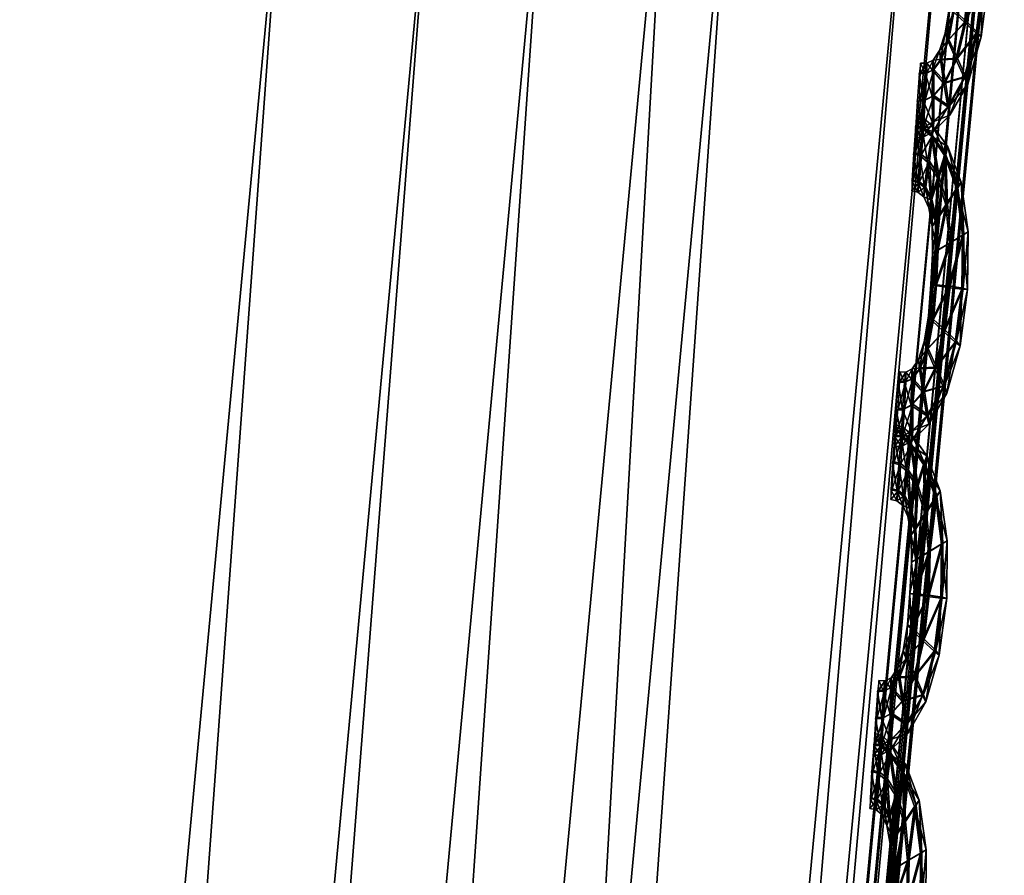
# Model space of a CAD drawing. Extents: x -7.4 to 7.4, y -11.5 to 9.8.
# Tile 369 of 469: x 7.242 to 7.428, y -0.323 to -0.162. Entities that reach past the tile are written whole.
import ezdxf

# ---------------------------------------------------------------- set-up
doc = ezdxf.new("R2010")
doc.units = 0
doc.header["$MEASUREMENT"] = 0
for name, color, linetype in [('A-FURN-3-ST', 150, 'Continuous'), ('A-FURN-3-ST-SEAM', 130, 'Continuous'), ('A-FURN-3-ST-SI', 160, 'Continuous')]:
    doc.layers.add(name, color=color, linetype=linetype)

msp = doc.modelspace()

# ---------------------------------------------------------------- meshes
at = {"layer": 'A-FURN-3-ST'}
mesh = msp.add_polyface(dxfattribs=at)
corners = [(7.22977, 2.47974, 1.00292), (7.35379, 1.23499, 1.00342), (7.0974, 1.23355, 0.61819), (6.97746, 2.47748, 0.61819), (7.36432, -0.11388, 1.00364), (7.10761, -0.11441, 0.61819), (7.23187, -1.52018, 1.00345), (6.97947, -1.51977, 0.61819), (6.94358, -2.93336, 1.00296), (6.70064, -2.932, 0.61819), (6.49747, -4.30695, 1.00243), (6.26973, -4.302, 0.61819), (2.26399, -2.9313, 0.55836), (2.16775, -1.51952, 0.55836), (3.0253, -1.51952, 0.55836), (3.10702, -2.9313, 0.55836), (2.93167, -0.11466, 0.55836), (2.84505, 1.23285, 0.55836), (2.08805, -0.11466, 0.55836), (2.77575, 2.47636, 0.55836), (2.02663, 1.23285, 0.55836), (2.45224, -5.39073, 0.55836), (2.3693, -4.27613, 0.55836), (3.15503, -4.27547, 0.55836), (4.17159, -2.9313, 0.55836), (5.25451, -2.9313, 0.55836), (4.97271, -4.28639, 0.55836), (4.06343, -4.27934, 0.55836), (3.87811, -5.41615, 0.55836), (4.60186, -5.47272, 0.55836), (6.4913, -0.11462, 0.56582), (6.37871, -1.51956, 0.56582), (5.48815, -0.11466, 0.55836), (5.42456, -1.51952, 0.55836), (6.12967, -2.93138, 0.56582), (6.47938, 1.23293, 0.56582), (6.36909, 2.47649, 0.56582), (5.45958, 1.23285, 0.55836), (5.36104, 2.47636, 0.55836), (5.74344, -4.29463, 0.56582), (4.17689, -0.11466, 0.55836), (4.20372, -1.51956, 0.55836), (4.11143, 1.23285, 0.55836), (4.02429, 2.47636, 0.55836)]
mesh.append_faces([[corners[k] for k in face] for face in [(0, 1, 2), (2, 3, 0), (4, 5, 2), (2, 1, 4), (6, 7, 5), (5, 4, 6), (8, 9, 7), (7, 6, 8), (10, 11, 9), (9, 8, 10), (24, 25, 26), (26, 27, 24), (27, 26, 29), (30, 5, 7), (7, 31, 30), (32, 30, 31), (31, 33, 32), (33, 31, 34), (34, 25, 33), (31, 7, 9), (9, 34, 31), (3, 2, 35), (35, 36, 3), (36, 35, 37), (37, 38, 36), (35, 30, 32), (32, 37, 35), (2, 5, 30), (30, 35, 2), (34, 9, 11), (11, 39, 34), (25, 34, 39), (39, 26, 25), (40, 32, 33), (33, 41, 40), (41, 33, 25), (25, 24, 41), (38, 37, 42), (42, 43, 38), (37, 32, 40), (40, 42, 37)]])
mesh.append_faces([[corners[k] for k in face] for face in [(12, 13, 14), (14, 15, 12), (16, 14, 13), (17, 16, 18), (19, 17, 20), (21, 22, 23), (22, 12, 15), (15, 23, 22), (27, 23, 15), (14, 16, 40), (15, 14, 41), (17, 19, 43), (16, 17, 42)]], dxfattribs={"vtx0": -1, "vtx1": -1, "vtx2": -1})
mesh.append_faces([[corners[k] for k in face] for face in [(15, 24, 27), (23, 27, 28)]], dxfattribs={"vtx0": -1, "vtx2": -1})
mesh.append_faces([[corners[k] for k in face] for face in [(40, 41, 14), (41, 24, 15), (43, 42, 17), (42, 40, 16)]], dxfattribs={"vtx1": -1, "vtx2": -1})
mesh = msp.add_polyface(dxfattribs=at)
corners = [(7.42329, -0.11335, 17.73472), (7.29032, -1.52059, 17.72529), (7.2887, -1.52055, 17.71875), (7.42159, -0.11343, 17.72818), (6.99958, -2.93456, 17.69562), (7.00104, -2.93481, 17.70216), (7.29305, -1.52076, 17.73624), (7.4261, -0.11318, 17.74563), (7.00286, -2.93505, 17.73015), (7.2923, -1.52068, 17.75301), (7.27821, -1.51994, 17.76499), (7.4253, -0.11322, 17.76233), (7.41066, -0.11417, 17.77427), (7.00353, -2.93522, 17.71323), (6.90828, -2.91548, 17.75491), (7.19048, -1.5147, 17.77811), (7.16159, -1.51161, 17.86532), (7.32012, -0.12072, 17.78766), (7.29174, -0.12455, 17.87437), (7.21133, -1.51619, 17.76035), (7.34141, -0.11883, 17.76993), (6.9283, -2.92042, 17.737), (6.95977, -2.92669, 17.74057), (7.24537, -1.51812, 17.76362), (7.37663, -0.11644, 17.77306), (6.98992, -2.93254, 17.74221), (6.2829, -0.14293, 18.34951), (6.17035, -1.4969, 18.34232), (6.78616, -1.4995, 18.23655), (6.9137, -0.13967, 18.24374), (6.50859, -2.86604, 18.21899), (7.42329, -0.11335, 17.72247), (7.29032, -1.52059, 17.71304), (7.29305, -1.52076, 17.70791), (7.4261, -0.11318, 17.71734), (7.00353, -2.93522, 17.68478), (7.00104, -2.93481, 17.68992), (6.78853, -2.88553, 18.02829), (7.07303, -1.50547, 18.04795), (7.20377, -0.13218, 18.05602)]
mesh.append_faces([[corners[k] for k in face] for face in [(0, 1, 2), (2, 3, 0), (4, 2, 1), (5, 1, 6), (7, 6, 1), (1, 0, 7), (8, 9, 10), (9, 11, 12), (12, 10, 9), (6, 7, 11), (11, 9, 6), (13, 6, 9), (14, 15, 16), (15, 17, 18), (18, 16, 15), (19, 20, 17), (17, 15, 19), (21, 19, 15), (22, 23, 19), (23, 24, 20), (20, 19, 23), (10, 12, 24), (24, 23, 10), (25, 10, 23), (26, 27, 28), (28, 29, 26), (30, 28, 27), (31, 32, 33), (33, 34, 31), (35, 33, 32), (36, 32, 2), (3, 2, 32), (32, 31, 3), (37, 38, 28), (29, 28, 38), (38, 39, 29), (39, 38, 16), (16, 18, 39), (16, 38, 37)]])
at = {"layer": 'A-FURN-3-ST-SEAM'}
mesh = msp.add_polyface(dxfattribs=at)
corners = [(7.42246, -0.1351, 17.73152), (7.42365, -0.14392, 17.73156), (7.42115, -0.14544, 17.73282), (7.42099, -0.15381, 17.73278), (7.42467, -0.1433, 17.72818), (7.42044, -0.13819, 17.73282), (7.41854, -0.15348, 17.73152), (7.42352, -0.15409, 17.73152), (7.4246, -0.15413, 17.72818), (7.42333, -0.13391, 17.72818), (7.42012, -0.12892, 17.73149), (7.41877, -0.14688, 17.73156), (7.4179, -0.16003, 17.73149), (7.42008, -0.16209, 17.73274), (7.4238, -0.15397, 17.72479), (7.42388, -0.14379, 17.72483), (7.41882, -0.13312, 17.73278), (7.41854, -0.14124, 17.73156), (7.41771, -0.15327, 17.72814), (7.41798, -0.14738, 17.72818), (7.4223, -0.16415, 17.73149), (7.42325, -0.16485, 17.72814), (7.42254, -0.16398, 17.72476), (7.42269, -0.13498, 17.72479), (7.42072, -0.12727, 17.7281), (7.41763, -0.1253, 17.73145), (7.4179, -0.14231, 17.72818), (7.41723, -0.15916, 17.7281), (7.41692, -0.16551, 17.73145), (7.41842, -0.16905, 17.7327), (7.4204, -0.16188, 17.7235), (7.42131, -0.1536, 17.72354), (7.42151, -0.14524, 17.72358), (7.41696, -0.13016, 17.73274), (7.41763, -0.13728, 17.73152), (7.41727, -0.13877, 17.72818), (7.41901, -0.14676, 17.72483), (7.41877, -0.15331, 17.72479), (7.41877, -0.14112, 17.72483), (7.42, -0.17251, 17.73141), (7.42072, -0.17375, 17.72806), (7.42028, -0.17235, 17.72468), (7.41874, -0.16884, 17.72342), (7.42075, -0.13803, 17.72354), (7.42036, -0.1288, 17.72476), (7.41798, -0.1234, 17.72806), (7.41589, -0.12381, 17.73141), (7.41787, -0.13716, 17.72479), (7.41814, -0.15986, 17.72476), (7.41644, -0.16411, 17.72806), (7.41553, -0.16917, 17.73141), (7.41616, -0.17366, 17.73267), (7.41715, -0.16534, 17.72472), (7.41612, -0.12183, 17.72802), (7.41549, -0.12892, 17.7327), (7.4164, -0.13498, 17.73152), (7.41628, -0.13671, 17.72818), (7.41664, -0.13485, 17.72479), (7.41917, -0.13292, 17.72354), (7.41696, -0.17807, 17.73137), (7.41731, -0.17964, 17.72799), (7.41719, -0.17791, 17.72464), (7.41652, -0.17342, 17.72338), (7.41577, -0.16905, 17.72468), (7.41787, -0.12517, 17.72472), (7.41612, -0.12369, 17.72468), (7.41486, -0.1215, 17.72802), (7.41462, -0.12348, 17.73141), (7.41731, -0.12999, 17.7235), (7.41537, -0.16744, 17.72806), (7.41403, -0.17115, 17.73137), (7.41399, -0.1761, 17.73263), (7.41486, -0.12336, 17.72468), (7.4143, -0.12863, 17.7327), (7.41518, -0.13398, 17.73152), (7.41518, -0.13584, 17.72814), (7.41541, -0.13386, 17.72479), (7.41403, -0.181, 17.73133), (7.41415, -0.18277, 17.72795), (7.41427, -0.18083, 17.7246), (7.4143, -0.17589, 17.72335), (7.41427, -0.17099, 17.72464), (7.41415, -0.16921, 17.72802), (7.41581, -0.12876, 17.72346), (7.41462, -0.12847, 17.72346), (7.41272, -0.17181, 17.73137), (7.41237, -0.17696, 17.73259), (7.41403, -0.13374, 17.73149), (7.41403, -0.1356, 17.72814), (7.41427, -0.13362, 17.72476), (7.41296, -0.16983, 17.72802), (7.41213, -0.18203, 17.7313), (7.41213, -0.18384, 17.72791), (7.41237, -0.18186, 17.72456), (7.41268, -0.17671, 17.72335), (7.41296, -0.17165, 17.72464), (7.41181, -0.16979, 17.72802), (7.41153, -0.17177, 17.73137), (7.41114, -0.17692, 17.73259), (7.41177, -0.1716, 17.72464), (7.41086, -0.18203, 17.7313), (7.41086, -0.18388, 17.72791), (7.4111, -0.18186, 17.72456), (7.4115, -0.17671, 17.72335)]
mesh.append_faces([[corners[k] for k in face] for face in [(2, 1, 0), (1, 2, 3), (0, 1, 4), (0, 5, 2), (6, 3, 2), (3, 7, 1), (8, 4, 1), (4, 9, 0), (5, 0, 10), (11, 2, 5), (3, 6, 12), (2, 11, 6), (7, 3, 13), (1, 7, 8), (4, 8, 14), (9, 4, 15), (10, 0, 9), (10, 16, 5), (5, 17, 11), (12, 6, 18), (12, 13, 3), (6, 11, 19), (13, 20, 7), (21, 8, 7), (22, 14, 8), (14, 15, 4), (15, 23, 9), (9, 24, 10), (16, 10, 25), (17, 5, 16), (11, 17, 26), (19, 18, 6), (18, 27, 12), (13, 12, 28), (26, 19, 11), (20, 13, 29), (7, 20, 21), (8, 21, 22), (14, 22, 30), (15, 14, 31), (23, 15, 32), (24, 9, 23), (25, 10, 24), (25, 33, 16), (16, 34, 17), (35, 26, 17), (18, 19, 36), (27, 18, 37), (28, 12, 27), (28, 29, 13), (19, 26, 38), (29, 39, 20), (40, 21, 20), (41, 22, 21), (42, 30, 22), (30, 31, 14), (31, 32, 15), (32, 43, 23), (23, 44, 24), (24, 45, 25), (33, 25, 46), (34, 16, 33), (17, 34, 35), (26, 35, 47), (38, 36, 19), (36, 37, 18), (37, 48, 27), (27, 49, 28), (29, 28, 50), (47, 38, 26), (39, 29, 51), (20, 39, 40), (21, 40, 41), (22, 41, 42), (30, 42, 52), (31, 30, 48), (32, 31, 37), (43, 32, 36), (44, 23, 43), (45, 24, 44), (25, 45, 53), (53, 46, 25), (46, 54, 33), (33, 55, 34), (56, 35, 34), (57, 47, 35), (36, 38, 43), (37, 36, 32), (48, 37, 31), (49, 27, 48), (50, 28, 49), (50, 51, 29), (38, 47, 58), (51, 59, 39), (60, 40, 39), (61, 41, 40), (62, 42, 41), (63, 52, 42), (52, 48, 30), (43, 58, 44), (44, 64, 45), (65, 53, 45), (46, 53, 66), (54, 46, 67), (55, 33, 54), (34, 55, 56), (35, 56, 57), (47, 57, 68), (58, 43, 38), (48, 52, 49), (49, 69, 50), (51, 50, 70), (68, 58, 47), (59, 51, 71), (39, 59, 60), (40, 60, 61), (41, 61, 62), (42, 62, 63), (52, 63, 69), (64, 44, 58), (45, 64, 65), (53, 65, 72), (72, 66, 53), (66, 67, 46), (67, 73, 54), (54, 74, 55), (56, 55, 74), (57, 56, 75), (68, 57, 76), (69, 49, 52), (70, 50, 69), (70, 71, 51), (58, 68, 64), (71, 77, 59), (78, 60, 59), (79, 61, 60), (80, 62, 61), (81, 63, 62), (82, 69, 63), (83, 65, 64), (84, 72, 65), (74, 54, 73), (74, 75, 56), (75, 76, 57), (76, 83, 68), (69, 82, 70), (71, 70, 85), (64, 68, 83), (77, 71, 86), (59, 77, 78), (60, 78, 79), (61, 79, 80), (62, 80, 81), (63, 81, 82), (65, 83, 84), (73, 87, 74), (75, 74, 87), (76, 75, 88), (83, 76, 89), (70, 82, 90), (90, 85, 70), (85, 86, 71), (86, 91, 77), (78, 77, 91), (79, 78, 92), (80, 79, 93), (81, 80, 94), (82, 81, 95), (89, 84, 83), (87, 88, 75), (88, 89, 76), (95, 90, 82), (85, 90, 96), (86, 85, 97), (91, 86, 98), (91, 92, 78), (92, 93, 79), (93, 94, 80), (94, 95, 81), (90, 95, 99), (99, 96, 90), (96, 97, 85), (97, 98, 86), (98, 100, 91), (92, 91, 100), (93, 92, 101), (94, 93, 102), (95, 94, 103), (103, 99, 95), (100, 101, 92), (101, 102, 93), (102, 103, 94)]])
mesh = msp.add_polyface(dxfattribs=at)
corners = [(7.41858, -0.19348, 17.73137), (7.41972, -0.2023, 17.73137), (7.41723, -0.20378, 17.73263), (7.41703, -0.21215, 17.73259), (7.42075, -0.20164, 17.72802), (7.41656, -0.19653, 17.73263), (7.41458, -0.21181, 17.73133), (7.41961, -0.21247, 17.73133), (7.42068, -0.21252, 17.72799), (7.41945, -0.19225, 17.72799), (7.41628, -0.18726, 17.73133), (7.41486, -0.20522, 17.73133), (7.41395, -0.21837, 17.7313), (7.41612, -0.22047, 17.73255), (7.41985, -0.21231, 17.7246), (7.41996, -0.20213, 17.72464), (7.41497, -0.19146, 17.73259), (7.41458, -0.19958, 17.73137), (7.41375, -0.21161, 17.72795), (7.41407, -0.20572, 17.72799), (7.41834, -0.22249, 17.7313), (7.41929, -0.22319, 17.72795), (7.41858, -0.22232, 17.72456), (7.41882, -0.19332, 17.72464), (7.41692, -0.18561, 17.72795), (7.41383, -0.18359, 17.73126), (7.41399, -0.20065, 17.72799), (7.41327, -0.2175, 17.72791), (7.41296, -0.22385, 17.73126), (7.41446, -0.22739, 17.73251), (7.41644, -0.22022, 17.72331), (7.41739, -0.21194, 17.72335), (7.41759, -0.20358, 17.72338), (7.41312, -0.1885, 17.73255), (7.41371, -0.19558, 17.73137), (7.41335, -0.19711, 17.72799), (7.4151, -0.20506, 17.72464), (7.41482, -0.21165, 17.7246), (7.41486, -0.19942, 17.72464), (7.41608, -0.23085, 17.73122), (7.41676, -0.23209, 17.72787), (7.41632, -0.23068, 17.72449), (7.41482, -0.22718, 17.72323), (7.41688, -0.19637, 17.72338), (7.41656, -0.1871, 17.7246), (7.41418, -0.18174, 17.72787), (7.41209, -0.18211, 17.73126), (7.41395, -0.19546, 17.72464), (7.41423, -0.2182, 17.72456), (7.41248, -0.22245, 17.72787), (7.41158, -0.22751, 17.73122), (7.41225, -0.23196, 17.73244), (7.4132, -0.22368, 17.72453), (7.41237, -0.18017, 17.72787), (7.41165, -0.18726, 17.73255), (7.41253, -0.19328, 17.73133), (7.4124, -0.19505, 17.72799), (7.41276, -0.19315, 17.7246), (7.41529, -0.19126, 17.72335), (7.413, -0.23637, 17.73118), (7.41335, -0.23798, 17.7278), (7.41324, -0.2362, 17.72445), (7.41256, -0.23175, 17.7232), (7.41181, -0.22735, 17.72449), (7.41407, -0.18347, 17.72453), (7.41232, -0.18199, 17.72453), (7.4111, -0.1798, 17.72783), (7.41086, -0.18178, 17.73122), (7.41347, -0.18829, 17.72331), (7.41142, -0.22578, 17.72787), (7.41007, -0.22949, 17.73118), (7.41003, -0.23444, 17.73244), (7.4111, -0.18166, 17.72449), (7.41047, -0.18693, 17.73255), (7.41134, -0.19233, 17.73133), (7.4113, -0.19418, 17.72799), (7.41158, -0.1922, 17.7246), (7.41007, -0.23934, 17.73114), (7.41019, -0.24111, 17.72776), (7.41031, -0.23917, 17.72441), (7.41035, -0.23418, 17.72315), (7.41031, -0.22932, 17.72445), (7.41019, -0.22755, 17.72783), (7.41197, -0.18705, 17.72331), (7.41078, -0.18676, 17.72327), (7.40876, -0.23011, 17.73118), (7.40841, -0.23526, 17.7324), (7.41015, -0.19204, 17.7313), (7.41015, -0.19389, 17.72795), (7.41039, -0.19192, 17.7246), (7.409, -0.22813, 17.72783), (7.40817, -0.24033, 17.7311), (7.40817, -0.24218, 17.72772), (7.40841, -0.24016, 17.72438), (7.40876, -0.23501, 17.72315), (7.409, -0.22994, 17.72445), (7.40786, -0.22809, 17.7278), (7.40757, -0.23007, 17.73118), (7.40718, -0.23526, 17.7324), (7.40786, -0.2299, 17.72445), (7.4069, -0.24033, 17.7311), (7.4069, -0.24218, 17.72772), (7.40714, -0.24016, 17.72438), (7.40754, -0.23501, 17.72315)]
mesh.append_faces([[corners[k] for k in face] for face in [(2, 1, 0), (1, 2, 3), (0, 1, 4), (0, 5, 2), (6, 3, 2), (3, 7, 1), (8, 4, 1), (4, 9, 0), (5, 0, 10), (11, 2, 5), (3, 6, 12), (2, 11, 6), (7, 3, 13), (1, 7, 8), (4, 8, 14), (9, 4, 15), (10, 0, 9), (10, 16, 5), (5, 17, 11), (12, 6, 18), (12, 13, 3), (6, 11, 19), (13, 20, 7), (21, 8, 7), (22, 14, 8), (14, 15, 4), (15, 23, 9), (9, 24, 10), (16, 10, 25), (17, 5, 16), (11, 17, 26), (19, 18, 6), (18, 27, 12), (13, 12, 28), (26, 19, 11), (20, 13, 29), (7, 20, 21), (8, 21, 22), (14, 22, 30), (15, 14, 31), (23, 15, 32), (24, 9, 23), (25, 10, 24), (25, 33, 16), (16, 34, 17), (35, 26, 17), (18, 19, 36), (27, 18, 37), (28, 12, 27), (28, 29, 13), (19, 26, 38), (29, 39, 20), (40, 21, 20), (41, 22, 21), (42, 30, 22), (30, 31, 14), (31, 32, 15), (32, 43, 23), (23, 44, 24), (24, 45, 25), (33, 25, 46), (34, 16, 33), (17, 34, 35), (26, 35, 47), (38, 36, 19), (36, 37, 18), (37, 48, 27), (27, 49, 28), (29, 28, 50), (47, 38, 26), (39, 29, 51), (20, 39, 40), (21, 40, 41), (22, 41, 42), (30, 42, 52), (31, 30, 48), (32, 31, 37), (43, 32, 36), (44, 23, 43), (45, 24, 44), (25, 45, 53), (53, 46, 25), (46, 54, 33), (33, 55, 34), (56, 35, 34), (57, 47, 35), (36, 38, 43), (37, 36, 32), (48, 37, 31), (49, 27, 48), (50, 28, 49), (50, 51, 29), (38, 47, 58), (51, 59, 39), (60, 40, 39), (61, 41, 40), (62, 42, 41), (63, 52, 42), (52, 48, 30), (43, 58, 44), (44, 64, 45), (65, 53, 45), (46, 53, 66), (54, 46, 67), (55, 33, 54), (34, 55, 56), (35, 56, 57), (47, 57, 68), (58, 43, 38), (48, 52, 49), (49, 69, 50), (51, 50, 70), (68, 58, 47), (59, 51, 71), (39, 59, 60), (40, 60, 61), (41, 61, 62), (42, 62, 63), (52, 63, 69), (64, 44, 58), (45, 64, 65), (53, 65, 72), (72, 66, 53), (66, 67, 46), (67, 73, 54), (54, 74, 55), (56, 55, 74), (57, 56, 75), (68, 57, 76), (69, 49, 52), (70, 50, 69), (70, 71, 51), (58, 68, 64), (71, 77, 59), (78, 60, 59), (79, 61, 60), (80, 62, 61), (81, 63, 62), (82, 69, 63), (83, 65, 64), (84, 72, 65), (74, 54, 73), (74, 75, 56), (75, 76, 57), (76, 83, 68), (69, 82, 70), (71, 70, 85), (64, 68, 83), (77, 71, 86), (59, 77, 78), (60, 78, 79), (61, 79, 80), (62, 80, 81), (63, 81, 82), (65, 83, 84), (73, 87, 74), (75, 74, 87), (76, 75, 88), (83, 76, 89), (70, 82, 90), (90, 85, 70), (85, 86, 71), (86, 91, 77), (78, 77, 91), (79, 78, 92), (80, 79, 93), (81, 80, 94), (82, 81, 95), (89, 84, 83), (87, 88, 75), (88, 89, 76), (95, 90, 82), (85, 90, 96), (86, 85, 97), (91, 86, 98), (91, 92, 78), (92, 93, 79), (93, 94, 80), (94, 95, 81), (90, 95, 99), (99, 96, 90), (96, 97, 85), (97, 98, 86), (98, 100, 91), (92, 91, 100), (93, 92, 101), (94, 93, 102), (95, 94, 103), (103, 99, 95), (100, 101, 92), (101, 102, 93), (102, 103, 94)]])
mesh = msp.add_polyface(dxfattribs=at)
corners = [(7.41462, -0.25182, 17.73118), (7.41577, -0.26064, 17.73118), (7.41327, -0.26212, 17.73244), (7.41308, -0.27053, 17.7324), (7.4168, -0.26002, 17.72783), (7.4126, -0.25487, 17.73244), (7.41062, -0.27015, 17.73114), (7.41565, -0.27081, 17.73114), (7.41672, -0.27086, 17.7278), (7.41549, -0.25059, 17.7278), (7.41237, -0.2456, 17.7311), (7.4109, -0.26357, 17.73114), (7.41003, -0.27667, 17.7311), (7.41217, -0.27881, 17.73236), (7.41589, -0.27065, 17.72441), (7.416, -0.26047, 17.72445), (7.41102, -0.24976, 17.7324), (7.41066, -0.25788, 17.73118), (7.40979, -0.26995, 17.72776), (7.41011, -0.26402, 17.7278), (7.41438, -0.28087, 17.7311), (7.41533, -0.28157, 17.72776), (7.41466, -0.2807, 17.72438), (7.41486, -0.25166, 17.72445), (7.41296, -0.24395, 17.72776), (7.40987, -0.24193, 17.73107), (7.41003, -0.25895, 17.7278), (7.40932, -0.2758, 17.72772), (7.409, -0.28219, 17.73107), (7.4105, -0.28573, 17.73232), (7.41248, -0.27856, 17.72312), (7.41343, -0.27028, 17.72315), (7.41363, -0.26192, 17.7232), (7.40916, -0.2468, 17.73236), (7.40975, -0.25392, 17.73114), (7.4094, -0.25541, 17.7278), (7.41114, -0.2634, 17.72441), (7.41086, -0.26999, 17.72441), (7.4109, -0.25776, 17.72445), (7.41213, -0.28919, 17.73103), (7.4128, -0.29043, 17.72768), (7.41237, -0.28903, 17.7243), (7.41086, -0.28548, 17.72304), (7.41292, -0.25467, 17.7232), (7.4126, -0.24544, 17.72438), (7.41023, -0.24004, 17.72768), (7.40813, -0.24045, 17.73103), (7.40999, -0.2538, 17.72445), (7.41027, -0.2765, 17.72438), (7.40852, -0.28079, 17.72768), (7.40762, -0.28585, 17.73103), (7.40829, -0.2903, 17.73225), (7.40924, -0.28202, 17.72434), (7.40841, -0.23847, 17.72768), (7.4077, -0.24556, 17.73236), (7.40857, -0.25162, 17.73114), (7.40845, -0.25335, 17.7278), (7.4088, -0.25145, 17.72441), (7.41134, -0.2496, 17.72315), (7.40904, -0.29471, 17.73099), (7.40944, -0.29632, 17.7276), (7.40928, -0.29455, 17.72426), (7.4086, -0.2901, 17.723), (7.40786, -0.28569, 17.7243), (7.41011, -0.24181, 17.72434), (7.40837, -0.24033, 17.7243), (7.40714, -0.2381, 17.72765), (7.4069, -0.24012, 17.73103), (7.40952, -0.24663, 17.72312), (7.40746, -0.28408, 17.72768), (7.40611, -0.28779, 17.73099), (7.40607, -0.29273, 17.73225), (7.40714, -0.23996, 17.7243), (7.40651, -0.24527, 17.73232), (7.40738, -0.25063, 17.73114), (7.40734, -0.25248, 17.7278), (7.40762, -0.2505, 17.72441), (7.40611, -0.29763, 17.73095), (7.40623, -0.29941, 17.72757), (7.40635, -0.29747, 17.72422), (7.40639, -0.29253, 17.72297), (7.40635, -0.28762, 17.72426), (7.40623, -0.28585, 17.72765), (7.40805, -0.24539, 17.72308), (7.40683, -0.24507, 17.72308), (7.40481, -0.28845, 17.73099), (7.40445, -0.29356, 17.73221), (7.40619, -0.25038, 17.7311), (7.40619, -0.25223, 17.72776), (7.40643, -0.25021, 17.72438), (7.40504, -0.28643, 17.72765), (7.40421, -0.29863, 17.73092), (7.40421, -0.30048, 17.72753), (7.40445, -0.29846, 17.72418), (7.40481, -0.29335, 17.72297), (7.40504, -0.28828, 17.72426), (7.4039, -0.28639, 17.7276), (7.40366, -0.28837, 17.73099), (7.40326, -0.29356, 17.73221), (7.4039, -0.2882, 17.72426), (7.40295, -0.29867, 17.73092), (7.40295, -0.30048, 17.72753), (7.40319, -0.2985, 17.72418), (7.40358, -0.29331, 17.72297)]
mesh.append_faces([[corners[k] for k in face] for face in [(2, 1, 0), (1, 2, 3), (0, 1, 4), (0, 5, 2), (6, 3, 2), (3, 7, 1), (8, 4, 1), (4, 9, 0), (5, 0, 10), (11, 2, 5), (3, 6, 12), (2, 11, 6), (7, 3, 13), (1, 7, 8), (4, 8, 14), (9, 4, 15), (10, 0, 9), (10, 16, 5), (5, 17, 11), (12, 6, 18), (12, 13, 3), (6, 11, 19), (13, 20, 7), (21, 8, 7), (22, 14, 8), (14, 15, 4), (15, 23, 9), (9, 24, 10), (16, 10, 25), (17, 5, 16), (11, 17, 26), (19, 18, 6), (18, 27, 12), (13, 12, 28), (26, 19, 11), (20, 13, 29), (7, 20, 21), (8, 21, 22), (14, 22, 30), (15, 14, 31), (23, 15, 32), (24, 9, 23), (25, 10, 24), (25, 33, 16), (16, 34, 17), (35, 26, 17), (18, 19, 36), (27, 18, 37), (28, 12, 27), (28, 29, 13), (19, 26, 38), (29, 39, 20), (40, 21, 20), (41, 22, 21), (42, 30, 22), (30, 31, 14), (31, 32, 15), (32, 43, 23), (23, 44, 24), (24, 45, 25), (33, 25, 46), (34, 16, 33), (17, 34, 35), (26, 35, 47), (38, 36, 19), (36, 37, 18), (37, 48, 27), (27, 49, 28), (29, 28, 50), (47, 38, 26), (39, 29, 51), (20, 39, 40), (21, 40, 41), (22, 41, 42), (30, 42, 52), (31, 30, 48), (32, 31, 37), (43, 32, 36), (44, 23, 43), (45, 24, 44), (25, 45, 53), (53, 46, 25), (46, 54, 33), (33, 55, 34), (56, 35, 34), (57, 47, 35), (36, 38, 43), (37, 36, 32), (48, 37, 31), (49, 27, 48), (50, 28, 49), (50, 51, 29), (38, 47, 58), (51, 59, 39), (60, 40, 39), (61, 41, 40), (62, 42, 41), (63, 52, 42), (52, 48, 30), (43, 58, 44), (44, 64, 45), (65, 53, 45), (46, 53, 66), (54, 46, 67), (55, 33, 54), (34, 55, 56), (35, 56, 57), (47, 57, 68), (58, 43, 38), (48, 52, 49), (49, 69, 50), (51, 50, 70), (68, 58, 47), (59, 51, 71), (39, 59, 60), (40, 60, 61), (41, 61, 62), (42, 62, 63), (52, 63, 69), (64, 44, 58), (45, 64, 65), (53, 65, 72), (72, 66, 53), (66, 67, 46), (67, 73, 54), (54, 74, 55), (56, 55, 74), (57, 56, 75), (68, 57, 76), (69, 49, 52), (70, 50, 69), (70, 71, 51), (58, 68, 64), (71, 77, 59), (78, 60, 59), (79, 61, 60), (80, 62, 61), (81, 63, 62), (82, 69, 63), (83, 65, 64), (84, 72, 65), (74, 54, 73), (74, 75, 56), (75, 76, 57), (76, 83, 68), (69, 82, 70), (71, 70, 85), (64, 68, 83), (77, 71, 86), (59, 77, 78), (60, 78, 79), (61, 79, 80), (62, 80, 81), (63, 81, 82), (65, 83, 84), (73, 87, 74), (75, 74, 87), (76, 75, 88), (83, 76, 89), (70, 82, 90), (90, 85, 70), (85, 86, 71), (86, 91, 77), (78, 77, 91), (79, 78, 92), (80, 79, 93), (81, 80, 94), (82, 81, 95), (89, 84, 83), (87, 88, 75), (88, 89, 76), (95, 90, 82), (85, 90, 96), (86, 85, 97), (91, 86, 98), (91, 92, 78), (92, 93, 79), (93, 94, 80), (94, 95, 81), (90, 95, 99), (99, 96, 90), (96, 97, 85), (97, 98, 86), (98, 100, 91), (92, 91, 100), (93, 92, 101), (94, 93, 102), (95, 94, 103), (103, 99, 95), (100, 101, 92), (101, 102, 93), (102, 103, 94)]])
mesh = msp.add_polyface(dxfattribs=at)
corners = [(7.41066, -0.31016, 17.73095), (7.41181, -0.31898, 17.73099), (7.40932, -0.32046, 17.73225), (7.40916, -0.32887, 17.73221), (7.41284, -0.31836, 17.72765), (7.40865, -0.31321, 17.73225), (7.40667, -0.3285, 17.73095), (7.41169, -0.32915, 17.73095), (7.41276, -0.32924, 17.7276), (7.41153, -0.30897, 17.7276), (7.40841, -0.3039, 17.73092), (7.40694, -0.32191, 17.73095), (7.40607, -0.33501, 17.73092), (7.40821, -0.33715, 17.73217), (7.41193, -0.32903, 17.72422), (7.41205, -0.31886, 17.72426), (7.40706, -0.3081, 17.73221), (7.4067, -0.31621, 17.73099), (7.40587, -0.32825, 17.72757), (7.40615, -0.32236, 17.7276), (7.41047, -0.33921, 17.73092), (7.41137, -0.33991, 17.72757), (7.4107, -0.33904, 17.72418), (7.41094, -0.31, 17.72426), (7.409, -0.30229, 17.72757), (7.40591, -0.30027, 17.73088), (7.40607, -0.31729, 17.7276), (7.40536, -0.33414, 17.72753), (7.40504, -0.34049, 17.73088), (7.40655, -0.34407, 17.73213), (7.40852, -0.3369, 17.72293), (7.40948, -0.32862, 17.72297), (7.40967, -0.32026, 17.72297), (7.4052, -0.30514, 17.73217), (7.4058, -0.31226, 17.73095), (7.40544, -0.31375, 17.7276), (7.40718, -0.32174, 17.72422), (7.4069, -0.32833, 17.72422), (7.40694, -0.3161, 17.72426), (7.40817, -0.34757, 17.73084), (7.40884, -0.34881, 17.72749), (7.40841, -0.34737, 17.72411), (7.4069, -0.34382, 17.72285), (7.40896, -0.31301, 17.72297), (7.40865, -0.30378, 17.72418), (7.40627, -0.29838, 17.72749), (7.40417, -0.29875, 17.73084), (7.40607, -0.3121, 17.72422), (7.40631, -0.33484, 17.72418), (7.40461, -0.33908, 17.72749), (7.40366, -0.34415, 17.73084), (7.40433, -0.34864, 17.73205), (7.40528, -0.34032, 17.72414), (7.40445, -0.29677, 17.72749), (7.40374, -0.30386, 17.73217), (7.40461, -0.30991, 17.73095), (7.40449, -0.31169, 17.7276), (7.40485, -0.30979, 17.72422), (7.40738, -0.3079, 17.72297), (7.40508, -0.35305, 17.7308), (7.40548, -0.35466, 17.72742), (7.40532, -0.35289, 17.72407), (7.40465, -0.34839, 17.72281), (7.4039, -0.34399, 17.72411), (7.40615, -0.30011, 17.72414), (7.40441, -0.29863, 17.72411), (7.40319, -0.2964, 17.72745), (7.40295, -0.29842, 17.73084), (7.40556, -0.30493, 17.72293), (7.4035, -0.34242, 17.72745), (7.40216, -0.34609, 17.7308), (7.40212, -0.35107, 17.73202), (7.40319, -0.29825, 17.72411), (7.40255, -0.30357, 17.73213), (7.40342, -0.30892, 17.73095), (7.40338, -0.31078, 17.7276), (7.40366, -0.3088, 17.72422), (7.40216, -0.35598, 17.73076), (7.40227, -0.3577, 17.72738), (7.40239, -0.35581, 17.72403), (7.40247, -0.35082, 17.72278), (7.40239, -0.34592, 17.72407), (7.40227, -0.34419, 17.72745), (7.4041, -0.30369, 17.72289), (7.40287, -0.30336, 17.72289), (7.40085, -0.34675, 17.7308), (7.40049, -0.3519, 17.73202), (7.40227, -0.30868, 17.73092), (7.40223, -0.31053, 17.72757), (7.40251, -0.30851, 17.72418), (7.40109, -0.34473, 17.72745), (7.40025, -0.35697, 17.73073), (7.40025, -0.35877, 17.72734), (7.40049, -0.3568, 17.72399), (7.40085, -0.35165, 17.72278), (7.40109, -0.34658, 17.72407), (7.39994, -0.34469, 17.72742), (7.3997, -0.34671, 17.73076), (7.3993, -0.35186, 17.73202), (7.39994, -0.34654, 17.72407), (7.39899, -0.35697, 17.73073), (7.39899, -0.35877, 17.72734), (7.39923, -0.3568, 17.72399), (7.39962, -0.35161, 17.72274)]
mesh.append_faces([[corners[k] for k in face] for face in [(2, 1, 0), (1, 2, 3), (0, 1, 4), (0, 5, 2), (6, 3, 2), (3, 7, 1), (8, 4, 1), (4, 9, 0), (5, 0, 10), (11, 2, 5), (3, 6, 12), (2, 11, 6), (7, 3, 13), (1, 7, 8), (4, 8, 14), (9, 4, 15), (10, 0, 9), (10, 16, 5), (5, 17, 11), (12, 6, 18), (12, 13, 3), (6, 11, 19), (13, 20, 7), (21, 8, 7), (22, 14, 8), (14, 15, 4), (15, 23, 9), (9, 24, 10), (16, 10, 25), (17, 5, 16), (11, 17, 26), (19, 18, 6), (18, 27, 12), (13, 12, 28), (26, 19, 11), (20, 13, 29), (7, 20, 21), (8, 21, 22), (14, 22, 30), (15, 14, 31), (23, 15, 32), (24, 9, 23), (25, 10, 24), (25, 33, 16), (16, 34, 17), (35, 26, 17), (18, 19, 36), (27, 18, 37), (28, 12, 27), (28, 29, 13), (19, 26, 38), (29, 39, 20), (40, 21, 20), (41, 22, 21), (42, 30, 22), (30, 31, 14), (31, 32, 15), (32, 43, 23), (23, 44, 24), (24, 45, 25), (33, 25, 46), (34, 16, 33), (17, 34, 35), (26, 35, 47), (38, 36, 19), (36, 37, 18), (37, 48, 27), (27, 49, 28), (29, 28, 50), (47, 38, 26), (39, 29, 51), (20, 39, 40), (21, 40, 41), (22, 41, 42), (30, 42, 52), (31, 30, 48), (32, 31, 37), (43, 32, 36), (44, 23, 43), (45, 24, 44), (25, 45, 53), (53, 46, 25), (46, 54, 33), (33, 55, 34), (56, 35, 34), (57, 47, 35), (36, 38, 43), (37, 36, 32), (48, 37, 31), (49, 27, 48), (50, 28, 49), (50, 51, 29), (38, 47, 58), (51, 59, 39), (60, 40, 39), (61, 41, 40), (62, 42, 41), (63, 52, 42), (52, 48, 30), (43, 58, 44), (44, 64, 45), (65, 53, 45), (46, 53, 66), (54, 46, 67), (55, 33, 54), (34, 55, 56), (35, 56, 57), (47, 57, 68), (58, 43, 38), (48, 52, 49), (49, 69, 50), (51, 50, 70), (68, 58, 47), (59, 51, 71), (39, 59, 60), (40, 60, 61), (41, 61, 62), (42, 62, 63), (52, 63, 69), (64, 44, 58), (45, 64, 65), (53, 65, 72), (72, 66, 53), (66, 67, 46), (67, 73, 54), (54, 74, 55), (56, 55, 74), (57, 56, 75), (68, 57, 76), (69, 49, 52), (70, 50, 69), (70, 71, 51), (58, 68, 64), (71, 77, 59), (78, 60, 59), (79, 61, 60), (80, 62, 61), (81, 63, 62), (82, 69, 63), (83, 65, 64), (84, 72, 65), (74, 54, 73), (74, 75, 56), (75, 76, 57), (76, 83, 68), (69, 82, 70), (71, 70, 85), (64, 68, 83), (77, 71, 86), (59, 77, 78), (60, 78, 79), (61, 79, 80), (62, 80, 81), (63, 81, 82), (65, 83, 84), (73, 87, 74), (75, 74, 87), (76, 75, 88), (83, 76, 89), (70, 82, 90), (90, 85, 70), (85, 86, 71), (86, 91, 77), (78, 77, 91), (79, 78, 92), (80, 79, 93), (81, 80, 94), (82, 81, 95), (89, 84, 83), (87, 88, 75), (88, 89, 76), (95, 90, 82), (85, 90, 96), (86, 85, 97), (91, 86, 98), (91, 92, 78), (92, 93, 79), (93, 94, 80), (94, 95, 81), (90, 95, 99), (99, 96, 90), (96, 97, 85), (97, 98, 86), (98, 100, 91), (92, 91, 100), (93, 92, 101), (94, 93, 102), (95, 94, 103), (103, 99, 95), (100, 101, 92), (101, 102, 93), (102, 103, 94)]])
at = {"layer": 'A-FURN-3-ST-SI'}
mesh = msp.add_polyface(dxfattribs=at)
corners = [(6.55643, -4.31075, 17.38988), (6.55545, -4.31041, 17.65843), (5.97253, -5.62158, 17.63625), (7.00472, -2.93542, 17.41571), (7.00353, -2.93522, 17.68478), (6.55659, -4.31078, 11.4994), (7.00488, -2.93542, 11.52138), (5.97332, -5.62204, 17.36816), (7.4261, -0.11318, 17.71734), (7.4274, -0.1131, 17.44757), (7.4168, 1.23713, 17.43647), (7.4276, -0.11309, 11.5485), (7.29432, -1.5208, 17.43833), (7.29305, -1.52076, 17.70791), (7.29451, -1.5208, 11.54063), (6.55536, -4.31061, 7.25858), (5.97344, -5.62211, 11.48092), (7.00365, -2.93534, 7.27178), (6.54678, -4.30963, 2.97375), (6.99506, -2.93476, 2.97816), (5.97221, -5.62191, 7.24751), (7.42637, -0.11309, 7.28805), (7.41577, 1.23705, 7.28239), (7.41779, -0.11334, 2.98356), (7.40718, 1.23643, 2.9817), (7.29329, -1.5208, 7.28334), (7.2847, -1.52059, 2.98201), (7.36432, -0.11388, 1.00364), (7.35379, 1.23499, 1.00342), (6.94358, -2.93336, 1.00296), (7.23187, -1.52018, 1.00345), (6.49747, -4.30695, 1.00243), (5.96362, -5.6205, 2.97006)]
mesh.append_faces([[corners[k] for k in face] for face in [(0, 1, 2), (1, 0, 3), (3, 4, 1), (0, 5, 6), (6, 3, 0), (5, 0, 7), (8, 9, 10), (10, 9, 11), (4, 3, 12), (12, 13, 4), (13, 12, 9), (9, 8, 13), (12, 14, 11), (11, 9, 12), (3, 6, 14), (14, 12, 3), (15, 5, 16), (5, 15, 17), (17, 6, 5), (15, 18, 19), (19, 17, 15), (18, 15, 20), (11, 21, 22), (21, 23, 24), (24, 22, 21), (6, 17, 25), (25, 14, 6), (14, 25, 21), (21, 11, 14), (25, 26, 23), (23, 21, 25), (17, 19, 26), (26, 25, 17), (23, 27, 28), (28, 24, 23), (19, 29, 30), (30, 26, 19), (26, 30, 27), (27, 23, 26), (31, 18, 32), (18, 31, 29), (29, 19, 18)]])

doc.saveas('drawing.dxf')
